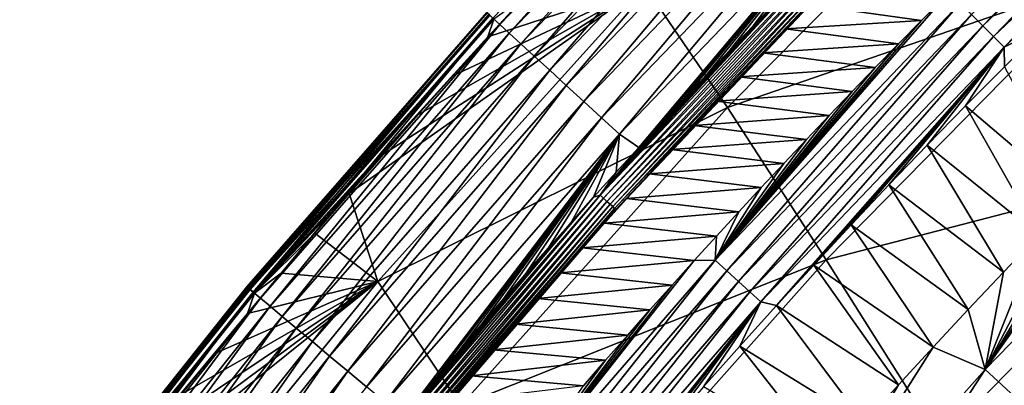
# Model space of a CAD drawing. Header units: millimetres. Extents: x -300 to 300, y -500 to 500.
# Tile 614 of 656: x -231 to -209, y 426 to 434. Entities that reach past the tile are written whole.
import ezdxf

# ---------------------------------------------------------------- set-up
doc = ezdxf.new("R2010")
doc.units = ezdxf.units.MM
doc.header["$LTSCALE"] = 81.481481
for name, color, linetype in [('20', 7, 'CONTINUOUS'), ('24', 7, 'CONTINUOUS'), ('25', 7, 'CONTINUOUS'), ('28', 7, 'CONTINUOUS'), ('29', 7, 'CONTINUOUS'), ('31', 7, 'CONTINUOUS'), ('33', 7, 'CONTINUOUS')]:
    doc.layers.add(name, color=color, linetype=linetype)

msp = doc.modelspace()

# ---------------------------------------------------------------- linework, layer by layer
at = {"layer": '20', "color": 7, "linetype": 'CONTINUOUS'}
for points in [[(-215.304, 432.359, 15.917), (-209.214, 438.503, 15.992), (-217.115, 435.029, 10.672), (-215.304, 432.359, 15.917)], [(-215.304, 432.359, 15.917), (-207.077, 435.203, 20.977), (-209.214, 438.503, 15.992), (-215.304, 432.359, 15.917)], [(-213.143, 429.032, 20.879), (-207.077, 435.203, 20.977), (-215.304, 432.359, 15.917), (-213.143, 429.032, 20.879)], [(-213.143, 429.032, 20.879), (-204.616, 431.246, 25.683), (-207.077, 435.203, 20.977), (-213.143, 429.032, 20.879)], [(-222.95, 428.556, 10.624), (-217.115, 435.029, 10.672), (-223.577, 430.48, 6.912), (-222.95, 428.556, 10.624)], [(-223.577, 430.48, 6.912), (-217.115, 435.029, 10.672), (-222.826, 431.344, 6.911), (-223.577, 430.48, 6.912)], [(-222.95, 428.556, 10.624), (-215.304, 432.359, 15.917), (-217.115, 435.029, 10.672), (-222.95, 428.556, 10.624)], [(-222.826, 431.344, 6.911), (-217.115, 435.029, 10.672), (-222.07, 432.203, 6.909), (-222.826, 431.344, 6.911)], [(-222.07, 432.203, 6.909), (-217.115, 435.029, 10.672), (-221.308, 433.057, 6.906), (-222.07, 432.203, 6.909)], [(-221.308, 433.057, 6.906), (-217.115, 435.029, 10.672), (-220.54, 433.906, 6.904), (-221.308, 433.057, 6.906)], [(-220.54, 433.906, 6.904), (-217.115, 435.029, 10.672), (-219.767, 434.75, 6.902), (-220.54, 433.906, 6.904)], [(-221.133, 425.848, 15.842), (-215.304, 432.359, 15.917), (-222.95, 428.556, 10.624), (-221.133, 425.848, 15.842)], [(-221.133, 425.848, 15.842), (-213.143, 429.032, 20.879), (-215.304, 432.359, 15.917), (-221.133, 425.848, 15.842)], [(-210.644, 425.064, 25.564), (-204.616, 431.246, 25.683), (-213.143, 429.032, 20.879), (-210.644, 425.064, 25.564)], [(-210.644, 425.064, 25.564), (-201.84, 426.649, 30.118), (-204.616, 431.246, 25.683), (-210.644, 425.064, 25.564)], [(-224.322, 429.611, 6.914), (-222.95, 428.556, 10.624), (-223.577, 430.48, 6.912), (-224.322, 429.611, 6.914)], [(-225.061, 428.737, 6.915), (-222.95, 428.556, 10.624), (-224.322, 429.611, 6.914), (-225.061, 428.737, 6.915)], [(-218.952, 422.5, 20.779), (-213.143, 429.032, 20.879), (-221.133, 425.848, 15.842), (-218.952, 422.5, 20.779)], [(-218.952, 422.5, 20.779), (-210.644, 425.064, 25.564), (-213.143, 429.032, 20.879), (-218.952, 422.5, 20.779)], [(-225.795, 427.858, 6.916), (-222.95, 428.556, 10.624), (-225.061, 428.737, 6.915), (-225.795, 427.858, 6.916)], [(-228.526, 421.707, 10.575), (-222.95, 428.556, 10.624), (-229.383, 423.387, 6.919), (-228.526, 421.707, 10.575)], [(-229.383, 423.387, 6.919), (-222.95, 428.556, 10.624), (-228.676, 424.291, 6.919), (-229.383, 423.387, 6.919)], [(-228.676, 424.291, 6.919), (-222.95, 428.556, 10.624), (-227.964, 425.19, 6.919), (-228.676, 424.291, 6.919)], [(-228.526, 421.707, 10.575), (-221.133, 425.848, 15.842), (-222.95, 428.556, 10.624), (-228.526, 421.707, 10.575)], [(-227.964, 425.19, 6.919), (-222.95, 428.556, 10.624), (-227.247, 426.084, 6.918), (-227.964, 425.19, 6.919)], [(-227.247, 426.084, 6.918), (-222.95, 428.556, 10.624), (-226.524, 426.973, 6.917), (-227.247, 426.084, 6.918)], [(-226.524, 426.973, 6.917), (-222.95, 428.556, 10.624), (-225.795, 427.858, 6.916), (-226.524, 426.973, 6.917)], [(-207.819, 420.47, 29.981), (-201.84, 426.649, 30.118), (-210.644, 425.064, 25.564), (-207.819, 420.47, 29.981)]]:
    msp.add_3dface(points, dxfattribs=at)
at = {"layer": '24', "color": 7, "linetype": 'CONTINUOUS'}
for points in [[(-209.245, 433.251, 1.036), (-207.711, 430.371, 2.835), (-210.094, 432.396, 1.035), (-209.245, 433.251, 1.036)], [(-210.094, 432.396, 1.035), (-208.492, 429.567, 2.835), (-210.935, 431.534, 1.034), (-210.094, 432.396, 1.035)], [(-207.711, 430.371, 2.835), (-208.492, 429.567, 2.835), (-210.094, 432.396, 1.035), (-207.711, 430.371, 2.835)], [(-210.935, 431.534, 1.034), (-209.267, 428.758, 2.835), (-211.77, 430.667, 1.034), (-210.935, 431.534, 1.034)], [(-208.492, 429.567, 2.835), (-209.267, 428.758, 2.835), (-210.935, 431.534, 1.034), (-208.492, 429.567, 2.835)], [(-211.77, 430.667, 1.034), (-210.037, 427.943, 2.836), (-212.597, 429.794, 1.033), (-211.77, 430.667, 1.034)], [(-209.267, 428.758, 2.835), (-210.037, 427.943, 2.836), (-211.77, 430.667, 1.034), (-209.267, 428.758, 2.835)], [(-212.597, 429.794, 1.033), (-210.801, 427.123, 2.836), (-213.416, 428.916, 1.032), (-212.597, 429.794, 1.033)], [(-210.037, 427.943, 2.836), (-210.801, 427.123, 2.836), (-212.597, 429.794, 1.033), (-210.037, 427.943, 2.836)], [(-213.416, 428.916, 1.032), (-211.559, 426.298, 2.836), (-214.228, 428.033, 1.032), (-213.416, 428.916, 1.032)], [(-210.801, 427.123, 2.836), (-211.559, 426.298, 2.836), (-213.416, 428.916, 1.032), (-210.801, 427.123, 2.836)], [(-214.228, 428.033, 1.032), (-212.311, 425.468, 2.837), (-215.032, 427.144, 1.031), (-214.228, 428.033, 1.032)], [(-211.559, 426.298, 2.836), (-212.311, 425.468, 2.837), (-214.228, 428.033, 1.032), (-211.559, 426.298, 2.836)], [(-215.032, 427.144, 1.031), (-213.058, 424.632, 2.837), (-215.828, 426.251, 1.031), (-215.032, 427.144, 1.031)], [(-212.311, 425.468, 2.837), (-213.058, 424.632, 2.837), (-215.032, 427.144, 1.031), (-212.311, 425.468, 2.837)]]:
    msp.add_3dface(points, dxfattribs=at)
at = {"layer": '25', "color": 7, "linetype": 'CONTINUOUS'}
for points in [[(-206.132, 431.962, 2.834), (-205.334, 432.75, 2.833), (-209.667, 426.636, 3.559), (-206.132, 431.962, 2.834)], [(-205.334, 432.75, 2.833), (-204.4, 432.036, 3.56), (-209.667, 426.636, 3.559), (-205.334, 432.75, 2.833)], [(-204.4, 432.036, 3.56), (-208.834, 425.871, 4.376), (-209.667, 426.636, 3.559), (-204.4, 432.036, 3.56)], [(-206.925, 431.169, 2.834), (-206.132, 431.962, 2.834), (-209.667, 426.636, 3.559), (-206.925, 431.169, 2.834)], [(-207.711, 430.371, 2.835), (-206.925, 431.169, 2.834), (-209.667, 426.636, 3.559), (-207.711, 430.371, 2.835)], [(-208.492, 429.567, 2.835), (-207.711, 430.371, 2.835), (-209.667, 426.636, 3.559), (-208.492, 429.567, 2.835)], [(-209.267, 428.758, 2.835), (-208.492, 429.567, 2.835), (-209.667, 426.636, 3.559), (-209.267, 428.758, 2.835)], [(-210.037, 427.943, 2.836), (-209.267, 428.758, 2.835), (-209.667, 426.636, 3.559), (-210.037, 427.943, 2.836)], [(-210.801, 427.123, 2.836), (-210.037, 427.943, 2.836), (-209.667, 426.636, 3.559), (-210.801, 427.123, 2.836)], [(-211.559, 426.298, 2.836), (-210.801, 427.123, 2.836), (-214.685, 420.983, 3.557), (-211.559, 426.298, 2.836)], [(-210.801, 427.123, 2.836), (-209.667, 426.636, 3.559), (-214.685, 420.983, 3.557), (-210.801, 427.123, 2.836)], [(-209.667, 426.636, 3.559), (-213.819, 420.253, 4.372), (-214.685, 420.983, 3.557), (-209.667, 426.636, 3.559)], [(-208.834, 425.871, 4.376), (-213.819, 420.253, 4.372), (-209.667, 426.636, 3.559), (-208.834, 425.871, 4.376)], [(-212.311, 425.468, 2.837), (-211.559, 426.298, 2.836), (-214.685, 420.983, 3.557), (-212.311, 425.468, 2.837)]]:
    msp.add_3dface(points, dxfattribs=at)
at = {"layer": '28', "color": 7, "linetype": 'CONTINUOUS'}
for points in [[(-214.904, 440.051, 3.629), (-220.28, 434.175, 3.065), (-220.429, 434.312, 3.645), (-214.904, 440.051, 3.629)], [(-214.761, 439.906, 3.051), (-220.28, 434.175, 3.065), (-214.904, 440.051, 3.629), (-214.761, 439.906, 3.051)], [(-214.761, 439.906, 3.051), (-220.077, 433.989, 2.508), (-220.28, 434.175, 3.065), (-214.761, 439.906, 3.051)], [(-214.567, 439.71, 2.496), (-220.077, 433.989, 2.508), (-214.761, 439.906, 3.051), (-214.567, 439.71, 2.496)], [(-214.567, 439.71, 2.496), (-219.823, 433.756, 1.987), (-220.077, 433.989, 2.508), (-214.567, 439.71, 2.496)], [(-214.324, 439.465, 1.978), (-219.823, 433.756, 1.987), (-214.567, 439.71, 2.496), (-214.324, 439.465, 1.978)], [(-214.324, 439.465, 1.978), (-219.525, 433.482, 1.515), (-219.823, 433.756, 1.987), (-214.324, 439.465, 1.978)], [(-214.039, 439.178, 1.508), (-219.525, 433.482, 1.515), (-214.324, 439.465, 1.978), (-214.039, 439.178, 1.508)], [(-214.039, 439.178, 1.508), (-219.189, 433.175, 1.101), (-219.525, 433.482, 1.515), (-214.039, 439.178, 1.508)], [(-213.719, 438.855, 1.096), (-219.189, 433.175, 1.101), (-214.039, 439.178, 1.508), (-213.719, 438.855, 1.096)], [(-213.719, 438.855, 1.096), (-218.825, 432.842, 0.752), (-219.189, 433.175, 1.101), (-213.719, 438.855, 1.096)], [(-213.373, 438.505, 0.749), (-218.825, 432.842, 0.752), (-213.719, 438.855, 1.096), (-213.373, 438.505, 0.749)], [(-213.373, 438.505, 0.749), (-218.444, 432.492, 0.472), (-218.825, 432.842, 0.752), (-213.373, 438.505, 0.749)], [(-213.009, 438.138, 0.47), (-218.444, 432.492, 0.472), (-213.373, 438.505, 0.749), (-213.009, 438.138, 0.47)], [(-213.009, 438.138, 0.47), (-218.053, 432.134, 0.26), (-218.444, 432.492, 0.472), (-213.009, 438.138, 0.47)], [(-212.637, 437.763, 0.259), (-218.053, 432.134, 0.26), (-213.009, 438.138, 0.47), (-212.637, 437.763, 0.259)], [(-212.637, 437.763, 0.259), (-217.663, 431.777, 0.114), (-218.053, 432.134, 0.26), (-212.637, 437.763, 0.259)], [(-212.265, 437.388, 0.114), (-217.663, 431.777, 0.114), (-212.637, 437.763, 0.259), (-212.265, 437.388, 0.114)], [(-217.663, 431.777, 0.114), (-212.265, 437.388, 0.114), (-217.238, 431.487, 0.031), (-217.663, 431.777, 0.114)], [(-217.238, 431.487, 0.031), (-212.265, 437.388, 0.114), (-216.742, 432.026, 0.031), (-217.238, 431.487, 0.031)], [(-216.742, 432.026, 0.031), (-212.265, 437.388, 0.114), (-216.245, 432.561, 0.031), (-216.742, 432.026, 0.031)], [(-216.245, 432.561, 0.031), (-212.265, 437.388, 0.114), (-215.745, 433.093, 0.031), (-216.245, 432.561, 0.031)], [(-215.745, 433.093, 0.031), (-212.265, 437.388, 0.114), (-215.245, 433.622, 0.031), (-215.745, 433.093, 0.031)], [(-215.245, 433.622, 0.031), (-212.265, 437.388, 0.114), (-214.742, 434.149, 0.031), (-215.245, 433.622, 0.031)], [(-214.742, 434.149, 0.031), (-212.265, 437.388, 0.114), (-214.236, 434.673, 0.031), (-214.742, 434.149, 0.031)], [(-220.54, 433.906, 6.904), (-219.767, 434.75, 6.902), (-220.41, 434.295, 6.436), (-220.54, 433.906, 6.904)], [(-220.564, 434.436, 4.818), (-225.768, 428.402, 4.244), (-225.809, 428.437, 4.829), (-220.564, 434.436, 4.818)], [(-220.564, 434.436, 4.818), (-225.809, 428.437, 4.829), (-220.555, 434.428, 5.386), (-220.564, 434.436, 4.818)], [(-220.555, 434.428, 5.386), (-225.809, 428.437, 4.829), (-225.799, 428.428, 5.398), (-220.555, 434.428, 5.386)], [(-220.555, 434.428, 5.386), (-225.799, 428.428, 5.398), (-220.501, 434.379, 5.928), (-220.555, 434.428, 5.386)], [(-220.501, 434.379, 5.928), (-225.799, 428.428, 5.398), (-225.742, 428.381, 5.94), (-220.501, 434.379, 5.928)], [(-220.523, 434.398, 4.234), (-225.768, 428.402, 4.244), (-220.564, 434.436, 4.818), (-220.523, 434.398, 4.234)], [(-220.523, 434.398, 4.234), (-225.67, 428.32, 3.654), (-225.768, 428.402, 4.244), (-220.523, 434.398, 4.234)], [(-220.501, 434.379, 5.928), (-225.742, 428.381, 5.94), (-220.41, 434.295, 6.436), (-220.501, 434.379, 5.928)], [(-220.41, 434.295, 6.436), (-225.742, 428.381, 5.94), (-225.645, 428.301, 6.449), (-220.41, 434.295, 6.436)], [(-220.429, 434.312, 3.645), (-225.67, 428.32, 3.654), (-220.523, 434.398, 4.234), (-220.429, 434.312, 3.645)], [(-220.429, 434.312, 3.645), (-225.516, 428.191, 3.073), (-225.67, 428.32, 3.654), (-220.429, 434.312, 3.645)], [(-220.54, 433.906, 6.904), (-220.41, 434.295, 6.436), (-225.645, 428.301, 6.449), (-220.54, 433.906, 6.904)], [(-220.28, 434.175, 3.065), (-225.516, 428.191, 3.073), (-220.429, 434.312, 3.645), (-220.28, 434.175, 3.065)], [(-220.28, 434.175, 3.065), (-225.304, 428.015, 2.514), (-225.516, 428.191, 3.073), (-220.28, 434.175, 3.065)], [(-220.077, 433.989, 2.508), (-225.304, 428.015, 2.514), (-220.28, 434.175, 3.065), (-220.077, 433.989, 2.508)], [(-221.308, 433.057, 6.906), (-220.54, 433.906, 6.904), (-225.645, 428.301, 6.449), (-221.308, 433.057, 6.906)], [(-220.077, 433.989, 2.508), (-225.04, 427.794, 1.992), (-225.304, 428.015, 2.514), (-220.077, 433.989, 2.508)], [(-219.823, 433.756, 1.987), (-225.04, 427.794, 1.992), (-220.077, 433.989, 2.508), (-219.823, 433.756, 1.987)], [(-219.823, 433.756, 1.987), (-224.729, 427.535, 1.519), (-225.04, 427.794, 1.992), (-219.823, 433.756, 1.987)], [(-219.525, 433.482, 1.515), (-224.729, 427.535, 1.519), (-219.823, 433.756, 1.987), (-219.525, 433.482, 1.515)], [(-219.525, 433.482, 1.515), (-224.379, 427.243, 1.104), (-224.729, 427.535, 1.519), (-219.525, 433.482, 1.515)], [(-219.189, 433.175, 1.101), (-224.379, 427.243, 1.104), (-219.525, 433.482, 1.515), (-219.189, 433.175, 1.101)], [(-222.07, 432.203, 6.909), (-221.308, 433.057, 6.906), (-225.645, 428.301, 6.449), (-222.07, 432.203, 6.909)], [(-219.189, 433.175, 1.101), (-224, 426.927, 0.754), (-224.379, 427.243, 1.104), (-219.189, 433.175, 1.101)], [(-218.825, 432.842, 0.752), (-224, 426.927, 0.754), (-219.189, 433.175, 1.101), (-218.825, 432.842, 0.752)], [(-218.825, 432.842, 0.752), (-223.602, 426.595, 0.473), (-224, 426.927, 0.754), (-218.825, 432.842, 0.752)], [(-218.444, 432.492, 0.472), (-223.602, 426.595, 0.473), (-218.825, 432.842, 0.752), (-218.444, 432.492, 0.472)], [(-218.444, 432.492, 0.472), (-223.195, 426.256, 0.26), (-223.602, 426.595, 0.473), (-218.444, 432.492, 0.472)], [(-218.053, 432.134, 0.26), (-223.195, 426.256, 0.26), (-218.444, 432.492, 0.472), (-218.053, 432.134, 0.26)], [(-222.826, 431.344, 6.911), (-222.07, 432.203, 6.909), (-225.645, 428.301, 6.449), (-222.826, 431.344, 6.911)], [(-218.053, 432.134, 0.26), (-222.788, 425.916, 0.114), (-223.195, 426.256, 0.26), (-218.053, 432.134, 0.26)], [(-217.663, 431.777, 0.114), (-222.788, 425.916, 0.114), (-218.053, 432.134, 0.26), (-217.663, 431.777, 0.114)], [(-222.788, 425.916, 0.114), (-217.663, 431.777, 0.114), (-222.142, 425.895, 0.031), (-222.788, 425.916, 0.114)], [(-222.142, 425.895, 0.031), (-217.663, 431.777, 0.114), (-221.657, 426.47, 0.031), (-222.142, 425.895, 0.031)], [(-221.657, 426.47, 0.031), (-217.663, 431.777, 0.114), (-221.171, 427.042, 0.031), (-221.657, 426.47, 0.031)], [(-221.171, 427.042, 0.031), (-217.663, 431.777, 0.114), (-220.684, 427.61, 0.031), (-221.171, 427.042, 0.031)], [(-220.684, 427.61, 0.031), (-217.663, 431.777, 0.114), (-220.196, 428.175, 0.031), (-220.684, 427.61, 0.031)], [(-220.196, 428.175, 0.031), (-217.663, 431.777, 0.114), (-219.705, 428.737, 0.031), (-220.196, 428.175, 0.031)], [(-219.705, 428.737, 0.031), (-217.663, 431.777, 0.114), (-219.213, 429.295, 0.031), (-219.705, 428.737, 0.031)], [(-219.213, 429.295, 0.031), (-217.663, 431.777, 0.114), (-218.72, 429.85, 0.031), (-219.213, 429.295, 0.031)], [(-218.72, 429.85, 0.031), (-217.663, 431.777, 0.114), (-218.227, 430.4, 0.031), (-218.72, 429.85, 0.031)], [(-218.227, 430.4, 0.031), (-217.663, 431.777, 0.114), (-217.734, 430.945, 0.031), (-218.227, 430.4, 0.031)], [(-217.734, 430.945, 0.031), (-217.663, 431.777, 0.114), (-217.238, 431.487, 0.031), (-217.734, 430.945, 0.031)], [(-223.577, 430.48, 6.912), (-222.826, 431.344, 6.911), (-225.645, 428.301, 6.449), (-223.577, 430.48, 6.912)], [(-224.322, 429.611, 6.914), (-223.577, 430.48, 6.912), (-225.645, 428.301, 6.449), (-224.322, 429.611, 6.914)], [(-225.061, 428.737, 6.915), (-224.322, 429.611, 6.914), (-225.645, 428.301, 6.449), (-225.061, 428.737, 6.915)], [(-225.795, 427.858, 6.916), (-225.061, 428.737, 6.915), (-225.645, 428.301, 6.449), (-225.795, 427.858, 6.916)], [(-225.809, 428.437, 4.829), (-230.735, 422.163, 4.247), (-230.778, 422.196, 4.832), (-225.809, 428.437, 4.829)], [(-225.809, 428.437, 4.829), (-230.778, 422.196, 4.832), (-225.799, 428.428, 5.398), (-225.809, 428.437, 4.829)], [(-225.799, 428.428, 5.398), (-230.778, 422.196, 4.832), (-230.768, 422.188, 5.401), (-225.799, 428.428, 5.398)], [(-225.799, 428.428, 5.398), (-230.768, 422.188, 5.401), (-225.742, 428.381, 5.94), (-225.799, 428.428, 5.398)], [(-225.742, 428.381, 5.94), (-230.768, 422.188, 5.401), (-230.709, 422.143, 5.943), (-225.742, 428.381, 5.94)], [(-225.768, 428.402, 4.244), (-230.735, 422.163, 4.247), (-225.809, 428.437, 4.829), (-225.768, 428.402, 4.244)], [(-225.768, 428.402, 4.244), (-230.635, 422.086, 3.656), (-230.735, 422.163, 4.247), (-225.768, 428.402, 4.244)], [(-225.742, 428.381, 5.94), (-230.709, 422.143, 5.943), (-225.645, 428.301, 6.449), (-225.742, 428.381, 5.94)], [(-225.645, 428.301, 6.449), (-230.709, 422.143, 5.943), (-230.608, 422.067, 6.452), (-225.645, 428.301, 6.449)], [(-225.67, 428.32, 3.654), (-230.635, 422.086, 3.656), (-225.768, 428.402, 4.244), (-225.67, 428.32, 3.654)], [(-225.67, 428.32, 3.654), (-230.474, 421.964, 3.075), (-230.635, 422.086, 3.656), (-225.67, 428.32, 3.654)], [(-225.795, 427.858, 6.916), (-225.645, 428.301, 6.449), (-230.608, 422.067, 6.452), (-225.795, 427.858, 6.916)], [(-225.516, 428.191, 3.073), (-230.474, 421.964, 3.075), (-225.67, 428.32, 3.654), (-225.516, 428.191, 3.073)], [(-225.516, 428.191, 3.073), (-230.255, 421.798, 2.516), (-230.474, 421.964, 3.075), (-225.516, 428.191, 3.073)], [(-225.304, 428.015, 2.514), (-230.255, 421.798, 2.516), (-225.516, 428.191, 3.073), (-225.304, 428.015, 2.514)], [(-226.524, 426.973, 6.917), (-225.795, 427.858, 6.916), (-230.608, 422.067, 6.452), (-226.524, 426.973, 6.917)], [(-225.304, 428.015, 2.514), (-229.981, 421.589, 1.994), (-230.255, 421.798, 2.516), (-225.304, 428.015, 2.514)], [(-225.04, 427.794, 1.992), (-229.981, 421.589, 1.994), (-225.304, 428.015, 2.514), (-225.04, 427.794, 1.992)], [(-225.04, 427.794, 1.992), (-229.659, 421.344, 1.52), (-229.981, 421.589, 1.994), (-225.04, 427.794, 1.992)], [(-224.729, 427.535, 1.519), (-229.659, 421.344, 1.52), (-225.04, 427.794, 1.992), (-224.729, 427.535, 1.519)], [(-224.729, 427.535, 1.519), (-229.296, 421.068, 1.104), (-229.659, 421.344, 1.52), (-224.729, 427.535, 1.519)], [(-224.379, 427.243, 1.104), (-229.296, 421.068, 1.104), (-224.729, 427.535, 1.519), (-224.379, 427.243, 1.104)], [(-224.379, 427.243, 1.104), (-228.903, 420.77, 0.754), (-229.296, 421.068, 1.104), (-224.379, 427.243, 1.104)], [(-224, 426.927, 0.754), (-228.903, 420.77, 0.754), (-224.379, 427.243, 1.104), (-224, 426.927, 0.754)], [(-227.247, 426.084, 6.918), (-226.524, 426.973, 6.917), (-230.608, 422.067, 6.452), (-227.247, 426.084, 6.918)], [(-224, 426.927, 0.754), (-228.49, 420.456, 0.473), (-228.903, 420.77, 0.754), (-224, 426.927, 0.754)], [(-223.602, 426.595, 0.473), (-228.49, 420.456, 0.473), (-224, 426.927, 0.754), (-223.602, 426.595, 0.473)], [(-223.602, 426.595, 0.473), (-228.068, 420.135, 0.261), (-228.49, 420.456, 0.473), (-223.602, 426.595, 0.473)], [(-223.195, 426.256, 0.26), (-228.068, 420.135, 0.261), (-223.602, 426.595, 0.473), (-223.195, 426.256, 0.26)]]:
    msp.add_3dface(points, dxfattribs=at)
at = {"layer": '29', "color": 7, "linetype": 'CONTINUOUS'}
for points in [[(-210.545, 434.779, 0.5), (-211.056, 434.266, 0.5), (-213.527, 434.608, 0.5), (-210.545, 434.779, 0.5)], [(-213.527, 434.608, 0.5), (-211.056, 434.266, 0.5), (-214.034, 434.084, 0.5), (-213.527, 434.608, 0.5)], [(-214.034, 434.084, 0.5), (-211.564, 433.751, 0.5), (-214.538, 433.559, 0.5), (-214.034, 434.084, 0.5)], [(-211.056, 434.266, 0.5), (-211.564, 433.751, 0.5), (-214.034, 434.084, 0.5), (-211.056, 434.266, 0.5)], [(-211.564, 433.751, 0.5), (-212.07, 433.233, 0.5), (-214.538, 433.559, 0.5), (-211.564, 433.751, 0.5)], [(-214.538, 433.559, 0.5), (-212.07, 433.233, 0.5), (-215.04, 433.032, 0.5), (-214.538, 433.559, 0.5)], [(-212.07, 433.233, 0.5), (-212.575, 432.712, 0.5), (-215.04, 433.032, 0.5), (-212.07, 433.233, 0.5)], [(-215.04, 433.032, 0.5), (-212.575, 432.712, 0.5), (-215.541, 432.501, 0.5), (-215.04, 433.032, 0.5)], [(-212.575, 432.712, 0.5), (-213.076, 432.189, 0.5), (-215.541, 432.501, 0.5), (-212.575, 432.712, 0.5)], [(-215.541, 432.501, 0.5), (-213.076, 432.189, 0.5), (-216.037, 431.971, 0.5), (-215.541, 432.501, 0.5)], [(-213.076, 432.189, 0.5), (-213.575, 431.665, 0.5), (-216.037, 431.971, 0.5), (-213.076, 432.189, 0.5)], [(-216.037, 431.971, 0.5), (-213.575, 431.665, 0.5), (-216.526, 431.443, 0.5), (-216.037, 431.971, 0.5)], [(-213.575, 431.665, 0.5), (-214.07, 431.139, 0.5), (-216.526, 431.443, 0.5), (-213.575, 431.665, 0.5)], [(-216.526, 431.443, 0.5), (-214.07, 431.139, 0.5), (-217.014, 430.911, 0.5), (-216.526, 431.443, 0.5)], [(-214.07, 431.139, 0.5), (-214.563, 430.612, 0.5), (-217.014, 430.911, 0.5), (-214.07, 431.139, 0.5)], [(-217.014, 430.911, 0.5), (-214.563, 430.612, 0.5), (-217.504, 430.373, 0.5), (-217.014, 430.911, 0.5)], [(-214.563, 430.612, 0.5), (-215.054, 430.081, 0.5), (-217.504, 430.373, 0.5), (-214.563, 430.612, 0.5)], [(-217.504, 430.373, 0.5), (-215.054, 430.081, 0.5), (-217.989, 429.835, 0.5), (-217.504, 430.373, 0.5)], [(-215.054, 430.081, 0.5), (-215.543, 429.549, 0.5), (-217.989, 429.835, 0.5), (-215.054, 430.081, 0.5)], [(-217.989, 429.835, 0.5), (-215.543, 429.549, 0.5), (-218.473, 429.294, 0.5), (-217.989, 429.835, 0.5)], [(-215.543, 429.549, 0.5), (-216.029, 429.013, 0.5), (-218.473, 429.294, 0.5), (-215.543, 429.549, 0.5)], [(-218.473, 429.294, 0.5), (-216.029, 429.013, 0.5), (-218.961, 428.743, 0.5), (-218.473, 429.294, 0.5)], [(-216.029, 429.013, 0.5), (-216.514, 428.475, 0.5), (-218.961, 428.743, 0.5), (-216.029, 429.013, 0.5)], [(-218.961, 428.743, 0.5), (-216.514, 428.475, 0.5), (-219.45, 428.186, 0.5), (-218.961, 428.743, 0.5)], [(-216.514, 428.475, 0.5), (-216.997, 427.934, 0.5), (-219.45, 428.186, 0.5), (-216.514, 428.475, 0.5)], [(-219.45, 428.186, 0.5), (-216.997, 427.934, 0.5), (-219.936, 427.627, 0.5), (-219.45, 428.186, 0.5)], [(-216.997, 427.934, 0.5), (-217.481, 427.387, 0.5), (-219.936, 427.627, 0.5), (-216.997, 427.934, 0.5)], [(-219.936, 427.627, 0.5), (-217.481, 427.387, 0.5), (-220.422, 427.064, 0.5), (-219.936, 427.627, 0.5)], [(-217.481, 427.387, 0.5), (-217.966, 426.834, 0.5), (-220.422, 427.064, 0.5), (-217.481, 427.387, 0.5)], [(-220.422, 427.064, 0.5), (-217.966, 426.834, 0.5), (-220.909, 426.494, 0.5), (-220.422, 427.064, 0.5)], [(-217.966, 426.834, 0.5), (-218.45, 426.276, 0.5), (-220.909, 426.494, 0.5), (-217.966, 426.834, 0.5)], [(-220.909, 426.494, 0.5), (-218.45, 426.276, 0.5), (-221.394, 425.922, 0.5), (-220.909, 426.494, 0.5)]]:
    msp.add_3dface(points, dxfattribs=at)
at = {"layer": '31', "color": 7, "linetype": 'CONTINUOUS'}
for points in [[(-218.088, 430.444, 0.028), (-213.219, 435.714, 0.031), (-212.715, 436.119, 0.028), (-218.088, 430.444, 0.028)], [(-218.088, 430.444, 0.028), (-212.715, 436.119, 0.028), (-218.013, 430.376, 0.042), (-218.088, 430.444, 0.028)], [(-218.013, 430.376, 0.042), (-212.715, 436.119, 0.028), (-212.643, 436.047, 0.042), (-218.013, 430.376, 0.042)], [(-218.013, 430.376, 0.042), (-212.643, 436.047, 0.042), (-217.938, 430.309, 0.079), (-218.013, 430.376, 0.042)], [(-217.938, 430.309, 0.079), (-212.643, 436.047, 0.042), (-212.572, 435.976, 0.079), (-217.938, 430.309, 0.079)], [(-217.938, 430.309, 0.079), (-212.572, 435.976, 0.079), (-217.869, 430.247, 0.138), (-217.938, 430.309, 0.079)], [(-217.869, 430.247, 0.138), (-212.572, 435.976, 0.079), (-212.506, 435.911, 0.138), (-217.869, 430.247, 0.138)], [(-217.869, 430.247, 0.138), (-212.506, 435.911, 0.138), (-217.811, 430.194, 0.216), (-217.869, 430.247, 0.138)], [(-217.811, 430.194, 0.216), (-212.506, 435.911, 0.138), (-212.451, 435.856, 0.216), (-217.811, 430.194, 0.216)], [(-217.811, 430.194, 0.216), (-212.451, 435.856, 0.216), (-217.768, 430.156, 0.307), (-217.811, 430.194, 0.216)], [(-217.768, 430.156, 0.307), (-212.451, 435.856, 0.216), (-212.41, 435.815, 0.307), (-217.768, 430.156, 0.307)], [(-217.768, 430.156, 0.307), (-212.41, 435.815, 0.307), (-217.742, 430.132, 0.404), (-217.768, 430.156, 0.307)], [(-217.742, 430.132, 0.404), (-212.41, 435.815, 0.307), (-212.384, 435.79, 0.404), (-217.742, 430.132, 0.404)], [(-217.504, 430.373, 0.5), (-217.742, 430.132, 0.404), (-212.384, 435.79, 0.404), (-217.504, 430.373, 0.5)], [(-217.014, 430.911, 0.5), (-217.504, 430.373, 0.5), (-212.384, 435.79, 0.404), (-217.014, 430.911, 0.5)], [(-216.526, 431.443, 0.5), (-217.014, 430.911, 0.5), (-212.384, 435.79, 0.404), (-216.526, 431.443, 0.5)], [(-216.037, 431.971, 0.5), (-216.526, 431.443, 0.5), (-212.384, 435.79, 0.404), (-216.037, 431.971, 0.5)], [(-215.541, 432.501, 0.5), (-216.037, 431.971, 0.5), (-212.384, 435.79, 0.404), (-215.541, 432.501, 0.5)], [(-215.04, 433.032, 0.5), (-215.541, 432.501, 0.5), (-212.384, 435.79, 0.404), (-215.04, 433.032, 0.5)], [(-214.538, 433.559, 0.5), (-215.04, 433.032, 0.5), (-212.384, 435.79, 0.404), (-214.538, 433.559, 0.5)], [(-214.034, 434.084, 0.5), (-214.538, 433.559, 0.5), (-212.384, 435.79, 0.404), (-214.034, 434.084, 0.5)], [(-213.527, 434.608, 0.5), (-214.034, 434.084, 0.5), (-212.384, 435.79, 0.404), (-213.527, 434.608, 0.5)], [(-213.729, 435.195, 0.031), (-213.219, 435.714, 0.031), (-218.088, 430.444, 0.028), (-213.729, 435.195, 0.031)], [(-214.236, 434.673, 0.031), (-213.729, 435.195, 0.031), (-218.088, 430.444, 0.028), (-214.236, 434.673, 0.031)], [(-214.742, 434.149, 0.031), (-214.236, 434.673, 0.031), (-218.088, 430.444, 0.028), (-214.742, 434.149, 0.031)], [(-215.245, 433.622, 0.031), (-214.742, 434.149, 0.031), (-218.088, 430.444, 0.028), (-215.245, 433.622, 0.031)], [(-215.745, 433.093, 0.031), (-215.245, 433.622, 0.031), (-218.088, 430.444, 0.028), (-215.745, 433.093, 0.031)], [(-216.245, 432.561, 0.031), (-215.745, 433.093, 0.031), (-218.088, 430.444, 0.028), (-216.245, 432.561, 0.031)], [(-216.742, 432.026, 0.031), (-216.245, 432.561, 0.031), (-218.088, 430.444, 0.028), (-216.742, 432.026, 0.031)], [(-217.238, 431.487, 0.031), (-216.742, 432.026, 0.031), (-218.088, 430.444, 0.028), (-217.238, 431.487, 0.031)], [(-217.734, 430.945, 0.031), (-217.238, 431.487, 0.031), (-218.088, 430.444, 0.028), (-217.734, 430.945, 0.031)], [(-218.227, 430.4, 0.031), (-217.734, 430.945, 0.031), (-218.088, 430.444, 0.028), (-218.227, 430.4, 0.031)], [(-223.184, 424.521, 0.028), (-218.227, 430.4, 0.031), (-218.088, 430.444, 0.028), (-223.184, 424.521, 0.028)], [(-223.184, 424.521, 0.028), (-218.088, 430.444, 0.028), (-223.106, 424.457, 0.042), (-223.184, 424.521, 0.028)], [(-223.106, 424.457, 0.042), (-218.088, 430.444, 0.028), (-218.013, 430.376, 0.042), (-223.106, 424.457, 0.042)], [(-218.72, 429.85, 0.031), (-218.227, 430.4, 0.031), (-223.184, 424.521, 0.028), (-218.72, 429.85, 0.031)], [(-223.106, 424.457, 0.042), (-218.013, 430.376, 0.042), (-223.028, 424.393, 0.079), (-223.106, 424.457, 0.042)], [(-223.028, 424.393, 0.079), (-218.013, 430.376, 0.042), (-217.938, 430.309, 0.079), (-223.028, 424.393, 0.079)], [(-223.028, 424.393, 0.079), (-217.938, 430.309, 0.079), (-222.956, 424.334, 0.138), (-223.028, 424.393, 0.079)], [(-222.956, 424.334, 0.138), (-217.938, 430.309, 0.079), (-217.869, 430.247, 0.138), (-222.956, 424.334, 0.138)], [(-222.956, 424.334, 0.138), (-217.869, 430.247, 0.138), (-222.896, 424.285, 0.216), (-222.956, 424.334, 0.138)], [(-222.896, 424.285, 0.216), (-217.869, 430.247, 0.138), (-217.811, 430.194, 0.216), (-222.896, 424.285, 0.216)], [(-222.896, 424.285, 0.216), (-217.811, 430.194, 0.216), (-222.852, 424.248, 0.307), (-222.896, 424.285, 0.216)], [(-222.852, 424.248, 0.307), (-217.811, 430.194, 0.216), (-217.768, 430.156, 0.307), (-222.852, 424.248, 0.307)], [(-217.504, 430.373, 0.5), (-217.989, 429.835, 0.5), (-217.742, 430.132, 0.404), (-217.504, 430.373, 0.5)], [(-222.852, 424.248, 0.307), (-217.768, 430.156, 0.307), (-222.824, 424.226, 0.404), (-222.852, 424.248, 0.307)], [(-222.824, 424.226, 0.404), (-217.768, 430.156, 0.307), (-217.742, 430.132, 0.404), (-222.824, 424.226, 0.404)], [(-222.357, 424.77, 0.5), (-222.824, 424.226, 0.404), (-217.742, 430.132, 0.404), (-222.357, 424.77, 0.5)], [(-221.876, 425.347, 0.5), (-222.357, 424.77, 0.5), (-217.742, 430.132, 0.404), (-221.876, 425.347, 0.5)], [(-221.394, 425.922, 0.5), (-221.876, 425.347, 0.5), (-217.742, 430.132, 0.404), (-221.394, 425.922, 0.5)], [(-220.909, 426.494, 0.5), (-221.394, 425.922, 0.5), (-217.742, 430.132, 0.404), (-220.909, 426.494, 0.5)], [(-220.422, 427.064, 0.5), (-220.909, 426.494, 0.5), (-217.742, 430.132, 0.404), (-220.422, 427.064, 0.5)], [(-219.936, 427.627, 0.5), (-220.422, 427.064, 0.5), (-217.742, 430.132, 0.404), (-219.936, 427.627, 0.5)], [(-219.45, 428.186, 0.5), (-219.936, 427.627, 0.5), (-217.742, 430.132, 0.404), (-219.45, 428.186, 0.5)], [(-218.961, 428.743, 0.5), (-219.45, 428.186, 0.5), (-217.742, 430.132, 0.404), (-218.961, 428.743, 0.5)], [(-218.473, 429.294, 0.5), (-218.961, 428.743, 0.5), (-217.742, 430.132, 0.404), (-218.473, 429.294, 0.5)], [(-217.989, 429.835, 0.5), (-218.473, 429.294, 0.5), (-217.742, 430.132, 0.404), (-217.989, 429.835, 0.5)], [(-219.213, 429.295, 0.031), (-218.72, 429.85, 0.031), (-223.184, 424.521, 0.028), (-219.213, 429.295, 0.031)], [(-219.705, 428.737, 0.031), (-219.213, 429.295, 0.031), (-223.184, 424.521, 0.028), (-219.705, 428.737, 0.031)], [(-220.196, 428.175, 0.031), (-219.705, 428.737, 0.031), (-223.184, 424.521, 0.028), (-220.196, 428.175, 0.031)], [(-220.684, 427.61, 0.031), (-220.196, 428.175, 0.031), (-223.184, 424.521, 0.028), (-220.684, 427.61, 0.031)], [(-221.171, 427.042, 0.031), (-220.684, 427.61, 0.031), (-223.184, 424.521, 0.028), (-221.171, 427.042, 0.031)], [(-221.657, 426.47, 0.031), (-221.171, 427.042, 0.031), (-223.184, 424.521, 0.028), (-221.657, 426.47, 0.031)], [(-222.142, 425.895, 0.031), (-221.657, 426.47, 0.031), (-223.184, 424.521, 0.028), (-222.142, 425.895, 0.031)]]:
    msp.add_3dface(points, dxfattribs=at)
at = {"layer": '33', "color": 7, "linetype": 'CONTINUOUS'}
for points in [[(-209.965, 434.395, 0.559), (-204.341, 439.738, 0.559), (-209.72, 434.15, 0.635), (-209.965, 434.395, 0.559)], [(-209.72, 434.15, 0.635), (-204.341, 439.738, 0.559), (-204.107, 439.48, 0.636), (-209.72, 434.15, 0.635)], [(-209.72, 434.15, 0.635), (-204.107, 439.48, 0.636), (-209.481, 433.911, 0.741), (-209.72, 434.15, 0.635)], [(-209.481, 433.911, 0.741), (-204.107, 439.48, 0.636), (-203.879, 439.227, 0.744), (-209.481, 433.911, 0.741)], [(-209.481, 433.911, 0.741), (-203.879, 439.227, 0.744), (-209.25, 433.68, 0.876), (-209.481, 433.911, 0.741)], [(-209.25, 433.68, 0.876), (-203.879, 439.227, 0.744), (-203.658, 438.984, 0.881), (-209.25, 433.68, 0.876)], [(-208.389, 434.101, 1.037), (-209.25, 433.68, 0.876), (-203.658, 438.984, 0.881), (-208.389, 434.101, 1.037)], [(-211.056, 434.266, 0.5), (-210.545, 434.779, 0.5), (-215.573, 429.025, 0.514), (-211.056, 434.266, 0.5)], [(-215.573, 429.025, 0.514), (-210.545, 434.779, 0.5), (-210.213, 434.643, 0.514), (-215.573, 429.025, 0.514)], [(-215.573, 429.025, 0.514), (-210.213, 434.643, 0.514), (-215.315, 428.79, 0.558), (-215.573, 429.025, 0.514)], [(-215.315, 428.79, 0.558), (-210.213, 434.643, 0.514), (-209.965, 434.395, 0.559), (-215.315, 428.79, 0.558)], [(-215.315, 428.79, 0.558), (-209.965, 434.395, 0.559), (-215.059, 428.558, 0.633), (-215.315, 428.79, 0.558)], [(-215.059, 428.558, 0.633), (-209.965, 434.395, 0.559), (-209.72, 434.15, 0.635), (-215.059, 428.558, 0.633)], [(-211.564, 433.751, 0.5), (-211.056, 434.266, 0.5), (-215.573, 429.025, 0.514), (-211.564, 433.751, 0.5)], [(-215.059, 428.558, 0.633), (-209.72, 434.15, 0.635), (-214.809, 428.331, 0.739), (-215.059, 428.558, 0.633)], [(-214.809, 428.331, 0.739), (-209.72, 434.15, 0.635), (-209.481, 433.911, 0.741), (-214.809, 428.331, 0.739)], [(-208.389, 434.101, 1.037), (-209.245, 433.251, 1.036), (-209.25, 433.68, 0.876), (-208.389, 434.101, 1.037)], [(-214.809, 428.331, 0.739), (-209.481, 433.911, 0.741), (-214.568, 428.112, 0.873), (-214.809, 428.331, 0.739)], [(-214.568, 428.112, 0.873), (-209.481, 433.911, 0.741), (-209.25, 433.68, 0.876), (-214.568, 428.112, 0.873)], [(-212.07, 433.233, 0.5), (-211.564, 433.751, 0.5), (-215.573, 429.025, 0.514), (-212.07, 433.233, 0.5)], [(-214.228, 428.033, 1.032), (-214.568, 428.112, 0.873), (-209.25, 433.68, 0.876), (-214.228, 428.033, 1.032)], [(-213.416, 428.916, 1.032), (-214.228, 428.033, 1.032), (-209.25, 433.68, 0.876), (-213.416, 428.916, 1.032)], [(-212.597, 429.794, 1.033), (-213.416, 428.916, 1.032), (-209.25, 433.68, 0.876), (-212.597, 429.794, 1.033)], [(-211.77, 430.667, 1.034), (-212.597, 429.794, 1.033), (-209.25, 433.68, 0.876), (-211.77, 430.667, 1.034)], [(-210.935, 431.534, 1.034), (-211.77, 430.667, 1.034), (-209.25, 433.68, 0.876), (-210.935, 431.534, 1.034)], [(-210.094, 432.396, 1.035), (-210.935, 431.534, 1.034), (-209.25, 433.68, 0.876), (-210.094, 432.396, 1.035)], [(-209.245, 433.251, 1.036), (-210.094, 432.396, 1.035), (-209.25, 433.68, 0.876), (-209.245, 433.251, 1.036)], [(-212.575, 432.712, 0.5), (-212.07, 433.233, 0.5), (-215.573, 429.025, 0.514), (-212.575, 432.712, 0.5)], [(-213.076, 432.189, 0.5), (-212.575, 432.712, 0.5), (-215.573, 429.025, 0.514), (-213.076, 432.189, 0.5)], [(-213.575, 431.665, 0.5), (-213.076, 432.189, 0.5), (-215.573, 429.025, 0.514), (-213.575, 431.665, 0.5)], [(-214.07, 431.139, 0.5), (-213.575, 431.665, 0.5), (-215.573, 429.025, 0.514), (-214.07, 431.139, 0.5)], [(-214.563, 430.612, 0.5), (-214.07, 431.139, 0.5), (-215.573, 429.025, 0.514), (-214.563, 430.612, 0.5)], [(-215.054, 430.081, 0.5), (-214.563, 430.612, 0.5), (-215.573, 429.025, 0.514), (-215.054, 430.081, 0.5)], [(-215.543, 429.549, 0.5), (-215.054, 430.081, 0.5), (-215.573, 429.025, 0.514), (-215.543, 429.549, 0.5)], [(-216.029, 429.013, 0.5), (-215.543, 429.549, 0.5), (-215.573, 429.025, 0.514), (-216.029, 429.013, 0.5)], [(-220.63, 423.187, 0.514), (-216.029, 429.013, 0.5), (-215.573, 429.025, 0.514), (-220.63, 423.187, 0.514)], [(-220.63, 423.187, 0.514), (-215.573, 429.025, 0.514), (-220.362, 422.965, 0.558), (-220.63, 423.187, 0.514)], [(-216.514, 428.475, 0.5), (-216.029, 429.013, 0.5), (-220.63, 423.187, 0.514), (-216.514, 428.475, 0.5)], [(-220.362, 422.965, 0.558), (-215.573, 429.025, 0.514), (-215.315, 428.79, 0.558), (-220.362, 422.965, 0.558)], [(-220.362, 422.965, 0.558), (-215.315, 428.79, 0.558), (-220.096, 422.745, 0.633), (-220.362, 422.965, 0.558)], [(-220.096, 422.745, 0.633), (-215.315, 428.79, 0.558), (-215.059, 428.558, 0.633), (-220.096, 422.745, 0.633)], [(-216.997, 427.934, 0.5), (-216.514, 428.475, 0.5), (-220.63, 423.187, 0.514), (-216.997, 427.934, 0.5)], [(-220.096, 422.745, 0.633), (-215.059, 428.558, 0.633), (-219.836, 422.531, 0.738), (-220.096, 422.745, 0.633)], [(-219.836, 422.531, 0.738), (-215.059, 428.558, 0.633), (-214.809, 428.331, 0.739), (-219.836, 422.531, 0.738)], [(-219.836, 422.531, 0.738), (-214.809, 428.331, 0.739), (-219.586, 422.324, 0.872), (-219.836, 422.531, 0.738)], [(-219.586, 422.324, 0.872), (-214.809, 428.331, 0.739), (-214.568, 428.112, 0.873), (-219.586, 422.324, 0.872)], [(-218.937, 422.628, 1.03), (-219.586, 422.324, 0.872), (-214.568, 428.112, 0.873), (-218.937, 422.628, 1.03)], [(-218.171, 423.541, 1.03), (-218.937, 422.628, 1.03), (-214.568, 428.112, 0.873), (-218.171, 423.541, 1.03)], [(-217.397, 424.45, 1.03), (-218.171, 423.541, 1.03), (-214.568, 428.112, 0.873), (-217.397, 424.45, 1.03)], [(-216.616, 425.353, 1.031), (-217.397, 424.45, 1.03), (-214.568, 428.112, 0.873), (-216.616, 425.353, 1.031)], [(-215.828, 426.251, 1.031), (-216.616, 425.353, 1.031), (-214.568, 428.112, 0.873), (-215.828, 426.251, 1.031)], [(-215.032, 427.144, 1.031), (-215.828, 426.251, 1.031), (-214.568, 428.112, 0.873), (-215.032, 427.144, 1.031)], [(-214.228, 428.033, 1.032), (-215.032, 427.144, 1.031), (-214.568, 428.112, 0.873), (-214.228, 428.033, 1.032)], [(-217.481, 427.387, 0.5), (-216.997, 427.934, 0.5), (-220.63, 423.187, 0.514), (-217.481, 427.387, 0.5)], [(-217.966, 426.834, 0.5), (-217.481, 427.387, 0.5), (-220.63, 423.187, 0.514), (-217.966, 426.834, 0.5)], [(-218.45, 426.276, 0.5), (-217.966, 426.834, 0.5), (-220.63, 423.187, 0.514), (-218.45, 426.276, 0.5)]]:
    msp.add_3dface(points, dxfattribs=at)

doc.saveas('drawing.dxf')
